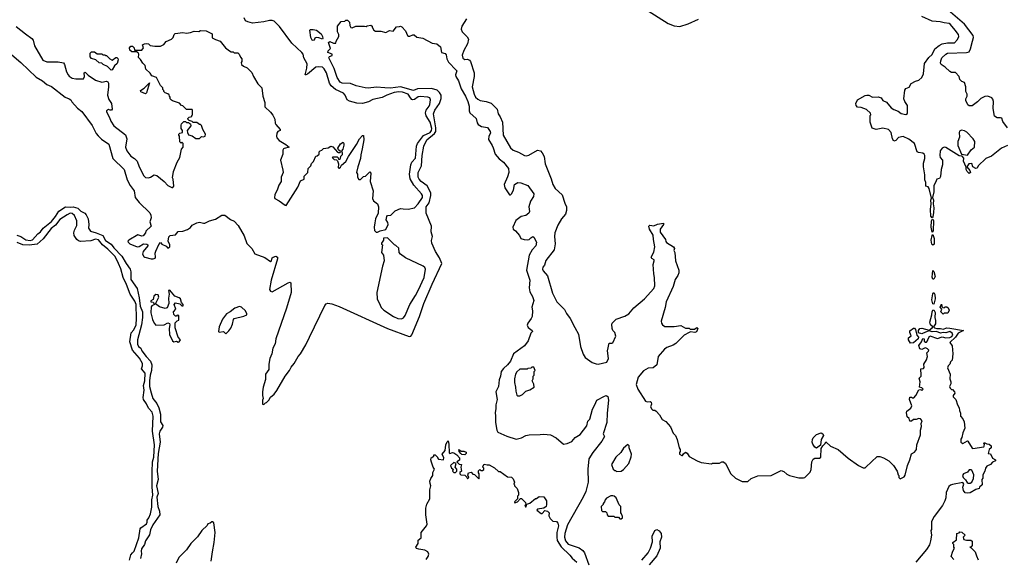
# Model space of a CAD drawing. Extents: x 2087054 to 2277909, y 548907 to 753496.
# Tile 270 of 444: x 2178532 to 2189112, y 650197 to 655986. Entities that reach past the tile are written whole.
import ezdxf

# ---------------------------------------------------------------- set-up
doc = ezdxf.new("R2010")
doc.units = 0

msp = doc.modelspace()

# ---------------------------------------------------------------- linework, layer by layer
at = {"layer": '0CON20XD'}
for points in [[(2185285, 656080), (2185498, 655945), (2185565, 655921), (2185625, 655914), (2185715, 655940), (2185825, 655992)], [(2189147, 654825), (2189095, 654893), (2189085, 654926), (2189072, 654932), (2189035, 654930), (2189005, 654950), (2188992, 655032), (2188996, 655106), (2188990, 655130), (2188977, 655147), (2188935, 655163), (2188901, 655159), (2188860, 655140), (2188825, 655102), (2188765, 655059), (2188735, 655061), (2188720, 655070), (2188697, 655117), (2188698, 655135), (2188713, 655165), (2188713, 655185), (2188700, 655215), (2188700, 655265), (2188685, 655310), (2188655, 655322), (2188635, 655342), (2188626, 655376), (2188589, 655419), (2188545, 655420), (2188525, 655428), (2188475, 655477), (2188432, 655505), (2188427, 655517), (2188430, 655545), (2188442, 655575), (2188483, 655615), (2188502, 655625), (2188705, 655632), (2188735, 655641), (2188748, 655672), (2188769, 655755), (2188779, 655795), (2188777, 655815), (2188685, 655937), (2188485, 656109)], [(2178447, 655607), (2178545, 655525), (2178709, 655369), (2178777, 655327), (2178825, 655288), (2178875, 655267), (2179022, 655152), (2179064, 655136), (2179081, 655125), (2179093, 655103), (2179152, 655035), (2179198, 654998), (2179310, 654850), (2179354, 654764), (2179376, 654736), (2179411, 654701), (2179488, 654648), (2179534, 654495), (2179655, 654376), (2179686, 654265), (2179718, 654205), (2179762, 654145), (2179774, 654075), (2179815, 654022), (2179931, 653911), (2179942, 653885), (2179943, 653855), (2179930, 653815), (2179944, 653765), (2179887, 653713), (2179882, 653695), (2179858, 653662), (2179845, 653658), (2179802, 653675), (2179703, 653617), (2179694, 653605), (2179696, 653595), (2179715, 653576), (2179795, 653544), (2179815, 653548), (2179863, 653577), (2179898, 653575), (2179908, 653565), (2179908, 653555), (2179858, 653495), (2179851, 653465), (2179865, 653440), (2179875, 653434), (2179945, 653414), (2179966, 653414), (2179986, 653424), (2179992, 653435), (2179986, 653475), (2179993, 653497), (2180025, 653570), (2180045, 653590), (2180060, 653575), (2180105, 653553), (2180125, 653530), (2180145, 653543), (2180146, 653565), (2180127, 653605), (2180135, 653652), (2180148, 653665), (2180205, 653673), (2180235, 653708), (2180285, 653714), (2180335, 653732), (2180366, 653754), (2180385, 653777), (2180435, 653803), (2180465, 653810), (2180505, 653798), (2180522, 653798), (2180570, 653825), (2180635, 653841), (2180705, 653886), (2180737, 653885), (2180798, 653838), (2180835, 653819), (2180878, 653775), (2180942, 653662), (2180971, 653581), (2181026, 653525), (2181060, 653470), (2181165, 653430), (2181225, 653387), (2181237, 653395), (2181246, 653425), (2181256, 653435), (2181285, 653444), (2181301, 653435), (2181303, 653415), (2181235, 653186), (2181217, 653085), (2181225, 653068), (2181245, 653062), (2181415, 653158), (2181435, 653164), (2181445, 653157), (2181450, 653055), (2181400, 652885), (2181285, 652555), (2181278, 652502), (2181253, 652455), (2181240, 652395), (2181220, 652345), (2181207, 652285), (2181207, 652225), (2181172, 652175), (2181172, 652118), (2181147, 652035), (2181140, 651985), (2181140, 651945), (2181148, 651915), (2181140, 651895), (2181142, 651852), (2181155, 651850), (2181173, 651867), (2181185, 651870), (2181210, 651895), (2181225, 651930), (2181265, 651962), (2181295, 652002), (2181383, 652155), (2181432, 652215), (2181449, 652251), (2181481, 652289), (2181524, 652365), (2181548, 652395), (2181605, 652491), (2181646, 652575), (2181810, 652915), (2181825, 652932), (2181841, 652939), (2181885, 652932), (2181965, 652902), (2182485, 652666), (2182715, 652581), (2182735, 652585), (2182745, 652597), (2182826, 652794), (2182875, 652935), (2182963, 653145), (2183066, 653365), (2183042, 653425), (2182999, 653495), (2182962, 653585), (2182958, 653612), (2182967, 653655), (2182953, 653705), (2182958, 653768), (2182898, 653905), (2182899, 653975), (2182931, 654019), (2182951, 654095), (2182950, 654125), (2182909, 654199), (2182845, 654247), (2182825, 654272), (2182815, 654295), (2182815, 654345), (2182848, 654415), (2182856, 654526), (2182873, 654625), (2182908, 654695), (2182989, 654761), (2183003, 654785), (2183003, 654825), (2182979, 654975), (2182993, 655015), (2183044, 655086), (2183061, 655139), (2183059, 655175), (2183044, 655204), (2183017, 655227), (2182955, 655245), (2182805, 655242), (2182765, 655226), (2182625, 655265), (2182515, 655249), (2182455, 655255), (2182365, 655262), (2182275, 655250), (2182245, 655252), (2182148, 655275), (2182085, 655300), (2181995, 655304), (2181976, 655315), (2181944, 655364), (2181912, 655462), (2181854, 655575), (2181861, 655589), (2181888, 655602), (2181890, 655615), (2181842, 655635), (2181845, 655650), (2181870, 655675), (2181849, 655741), (2181865, 655750), (2181905, 655734), (2181930, 655735), (2181932, 655755), (2181960, 655805), (2181960, 655825), (2181947, 655857), (2181945, 655918), (2181985, 655968), (2182025, 655970), (2182035, 655980), (2182055, 655980), (2182075, 655960), (2182080, 655925), (2182091, 655901), (2182105, 655900), (2182145, 655916), (2182235, 655918), (2182255, 655912), (2182265, 655920), (2182305, 655928), (2182320, 655915), (2182320, 655905), (2182338, 655875), (2182355, 655862), (2182413, 655863), (2182465, 655850), (2182505, 655870), (2182545, 655862), (2182582, 655908), (2182612, 655912), (2182625, 655917), (2182639, 655909), (2182678, 655865), (2182700, 655815), (2182708, 655808), (2182725, 655808), (2182755, 655822), (2182772, 655822), (2182798, 655798), (2182865, 655788), (2182965, 655732), (2183015, 655728), (2183052, 655695), (2183064, 655634), (2183105, 655622), (2183115, 655608), (2183122, 655565), (2183138, 655528), (2183223, 655445), (2183228, 655435), (2183216, 655395), (2183218, 655375), (2183247, 655327), (2183274, 655244), (2183323, 655163), (2183347, 655105), (2183362, 655055), (2183362, 655005), (2183368, 654985), (2183435, 654923), (2183446, 654876), (2183458, 654858), (2183495, 654837), (2183557, 654827), (2183587, 654785), (2183591, 654765), (2183571, 654735), (2183569, 654699), (2183609, 654635), (2183619, 654609), (2183641, 654541), (2183685, 654490), (2183729, 654455), (2183785, 654385), (2183786, 654344), (2183774, 654296), (2183736, 654215), (2183745, 654177), (2183795, 654104), (2183805, 654102), (2183817, 654113), (2183839, 654155), (2183848, 654215), (2183885, 654236), (2183915, 654232), (2183991, 654205), (2184056, 654116), (2184054, 654085), (2184021, 654035), (2184004, 653975), (2184009, 653925), (2184001, 653905), (2183969, 653881), (2183919, 653871), (2183862, 653828), (2183829, 653755), (2183835, 653734), (2183861, 653715), (2183904, 653665), (2183917, 653635), (2183953, 653623), (2183990, 653620), (2184006, 653624), (2184025, 653643), (2184045, 653654), (2184055, 653650), (2184084, 653594), (2184077, 653555), (2184039, 653511), (2184006, 653454), (2183978, 653295), (2184015, 653185), (2184006, 653105), (2184012, 653062), (2184042, 653012), (2184057, 652967), (2184036, 652895), (2184042, 652855), (2184037, 652795), (2184029, 652775), (2183990, 652725), (2183984, 652704), (2183995, 652678), (2184039, 652645), (2184042, 652635), (2184025, 652618), (2183996, 652535), (2183955, 652480), (2183838, 652395), (2183804, 652316), (2183773, 652277), (2183732, 652238), (2183706, 652205), (2183697, 652155), (2183682, 652115), (2183676, 652044), (2183648, 651985), (2183661, 651905), (2183647, 651845), (2183649, 651805), (2183640, 651765), (2183646, 651725), (2183644, 651655), (2183658, 651575), (2183671, 651551), (2183765, 651508), (2183865, 651479), (2183925, 651491), (2183972, 651515), (2184005, 651523), (2184125, 651526), (2184165, 651532), (2184234, 651524), (2184295, 651490), (2184375, 651423), (2184415, 651429), (2184465, 651451), (2184502, 651495), (2184553, 651527), (2184625, 651622), (2184635, 651672), (2184659, 651691), (2184685, 651801), (2184712, 651845), (2184733, 651895), (2184815, 651941), (2184835, 651947), (2184850, 651935), (2184857, 651895), (2184843, 651757), (2184841, 651655), (2184803, 651535), (2184817, 651505), (2184788, 651455), (2184689, 651335), (2184648, 651265), (2184635, 651155), (2184639, 651015), (2184615, 650915), (2184585, 650855), (2184418, 650555), (2184389, 650465), (2184385, 650425), (2184395, 650385), (2184425, 650347), (2184545, 650308), (2184581, 650281), (2184602, 650255), (2184646, 650125)], [(2182653, 653953), (2182705, 653948), (2182775, 653962), (2182815, 654006), (2182859, 654075), (2182861, 654095), (2182850, 654115), (2182768, 654208), (2182729, 654275), (2182721, 654325), (2182733, 654425), (2182745, 654455), (2182783, 654497), (2182797, 654625), (2182808, 654655), (2182870, 654740), (2182941, 654775), (2182955, 654795), (2182960, 654815), (2182943, 654885), (2182901, 654951), (2182892, 654985), (2182898, 655012), (2182930, 655055), (2182938, 655075), (2182946, 655125), (2182939, 655145), (2182918, 655155), (2182835, 655160), (2182815, 655156), (2182775, 655129), (2182755, 655123), (2182745, 655127), (2182732, 655145), (2182705, 655186), (2182645, 655207), (2182605, 655212), (2182554, 655205), (2182475, 655175), (2182425, 655149), (2182325, 655128), (2182278, 655102), (2182215, 655084), (2182155, 655089), (2182075, 655109), (2182050, 655125), (2182030, 655175), (2182012, 655195), (2181924, 655234), (2181877, 655275), (2181862, 655302), (2181830, 655415), (2181805, 655458), (2181785, 655475), (2181745, 655481), (2181715, 655474), (2181625, 655402), (2181605, 655392), (2181598, 655395), (2181618, 655465), (2181620, 655510), (2181586, 655576), (2181578, 655615), (2181565, 655635), (2181455, 655735), (2181325, 655911), (2181265, 655971), (2181245, 655979), (2181215, 655978), (2181155, 655963), (2181035, 655947), (2180982, 655962), (2180959, 655975), (2180942, 656005)], [(2183332, 655995), (2183283, 655915), (2183277, 655885), (2183287, 655857), (2183340, 655800), (2183353, 655775), (2183342, 655728), (2183303, 655655), (2183286, 655605), (2183295, 655571), (2183315, 655559), (2183345, 655560), (2183365, 655552), (2183376, 655535), (2183414, 655415), (2183414, 655374), (2183394, 655265), (2183415, 655185), (2183431, 655155), (2183455, 655130), (2183478, 655118), (2183545, 655107), (2183597, 655087), (2183663, 655025), (2183672, 654975), (2183695, 654942), (2183721, 654885), (2183727, 654745), (2183805, 654610), (2183835, 654583), (2183893, 654563), (2183955, 654528), (2183975, 654524), (2184001, 654529), (2184095, 654582), (2184127, 654575), (2184146, 654556), (2184166, 654516), (2184179, 654435), (2184244, 654274), (2184262, 654215), (2184285, 654173), (2184360, 654105), (2184388, 654015), (2184408, 653975), (2184406, 653934), (2184396, 653894), (2184355, 653844), (2184314, 653776), (2184283, 653695), (2184278, 653655), (2184284, 653576), (2184275, 653511), (2184185, 653399), (2184171, 653349), (2184153, 653325), (2184151, 653305), (2184156, 653285), (2184202, 653232), (2184256, 653045), (2184305, 652952), (2184385, 652872), (2184408, 652828), (2184446, 652775), (2184498, 652678), (2184536, 652606), (2184558, 652475), (2184585, 652390), (2184608, 652355), (2184682, 652302), (2184725, 652287), (2184746, 652284), (2184840, 652305), (2184857, 652345), (2184848, 652425), (2184865, 652510), (2184895, 652508), (2184905, 652512), (2184938, 652585), (2184928, 652625), (2184906, 652646), (2184899, 652665), (2184893, 652715), (2184898, 652725), (2184942, 652768), (2185035, 652798), (2185077, 652825), (2185130, 652890), (2185245, 652986), (2185346, 653095), (2185356, 653126), (2185354, 653215), (2185344, 653255), (2185337, 653355), (2185350, 653395), (2185348, 653405), (2185325, 653418), (2185318, 653435), (2185347, 653487), (2185357, 653545), (2185342, 653622), (2185339, 653669), (2185300, 653735), (2185293, 653767), (2185303, 653777), (2185345, 653770), (2185385, 653788), (2185448, 653798), (2185450, 653785), (2185412, 653735), (2185413, 653703), (2185470, 653625), (2185473, 653603), (2185482, 653592), (2185556, 653546), (2185567, 653527), (2185562, 653505), (2185572, 653482), (2185577, 653395), (2185614, 653294), (2185613, 653265), (2185604, 653236), (2185575, 653192), (2185553, 653117), (2185479, 652955), (2185469, 652891), (2185423, 652745), (2185427, 652725), (2185438, 652705), (2185465, 652687), (2185565, 652688), (2185635, 652700), (2185685, 652672), (2185725, 652670), (2185735, 652660), (2185755, 652658), (2185782, 652658), (2185807, 652677), (2185818, 652665), (2185805, 652632), (2185785, 652622), (2185738, 652632), (2185725, 652622), (2185672, 652595), (2185582, 652505), (2185555, 652487), (2185485, 652461), (2185460, 652445), (2185393, 652365), (2185378, 652275), (2185340, 652245), (2185285, 652240), (2185235, 652213), (2185178, 652145), (2185155, 652065), (2185173, 652013), (2185255, 651886), (2185275, 651878), (2185305, 651881), (2185316, 651876), (2185319, 651855), (2185310, 651825), (2185325, 651800), (2185335, 651790), (2185355, 651790), (2185369, 651779), (2185405, 651740), (2185435, 651690), (2185476, 651666), (2185525, 651610), (2185555, 651540), (2185578, 651515), (2185598, 651475), (2185618, 651385), (2185628, 651365), (2185630, 651345), (2185620, 651335), (2185622, 651315), (2185645, 651300), (2185655, 651300), (2185665, 651320), (2185687, 651337), (2185705, 651328), (2185725, 651292), (2185813, 651243), (2185855, 651228), (2185965, 651212), (2185975, 651220), (2186052, 651218), (2186078, 651232), (2186095, 651232), (2186116, 651216), (2186174, 651104), (2186225, 651058), (2186295, 651022), (2186357, 651023), (2186390, 651055), (2186465, 651082), (2186605, 651087), (2186715, 651139), (2186741, 651131), (2186775, 651102), (2186805, 651088), (2186905, 651060), (2186955, 651060), (2186970, 651065), (2187027, 651123), (2187038, 651152), (2187044, 651235), (2187058, 651262), (2187075, 651272), (2187127, 651273), (2187140, 651285), (2187143, 651377), (2187160, 651405), (2187188, 651432), (2187195, 651450), (2187245, 651402), (2187325, 651368), (2187433, 651273), (2187545, 651193), (2187595, 651170), (2187615, 651170), (2187622, 651178)], [(2189145, 654635), (2189080, 654605), (2188975, 654519), (2188913, 654495), (2188831, 654415), (2188820, 654390), (2188805, 654386), (2188772, 654405), (2188762, 654442), (2188730, 654435), (2188710, 654405), (2188743, 654365), (2188747, 654343), (2188735, 654332), (2188714, 654354), (2188702, 654375), (2188702, 654402), (2188673, 654465), (2188677, 654497), (2188658, 654518), (2188625, 654522), (2188485, 654614), (2188464, 654616), (2188444, 654606), (2188423, 654575), (2188419, 654525), (2188423, 654505), (2188446, 654475), (2188449, 654425), (2188434, 654376), (2188425, 654300), (2188415, 654280), (2188385, 654272), (2188374, 654235), (2188356, 654205), (2188356, 654135), (2188341, 654075), (2188351, 654045), (2188347, 654005), (2188353, 653963), (2188351, 653915), (2188344, 653866), (2188335, 653857), (2188323, 653875), (2188320, 653945), (2188326, 654006), (2188322, 654045), (2188328, 654068), (2188305, 654172), (2188295, 654190), (2188270, 654195), (2188268, 654235), (2188258, 654265), (2188257, 654317), (2188243, 654405), (2188243, 654445), (2188256, 654495), (2188257, 654525), (2188250, 654540), (2188235, 654550), (2188188, 654558), (2188177, 654567), (2188146, 654656), (2188085, 654701), (2188025, 654730), (2187975, 654718), (2187945, 654688), (2187925, 654682), (2187910, 654705), (2187896, 654775), (2187866, 654806), (2187805, 654819), (2187736, 654806), (2187690, 654820), (2187672, 654885), (2187672, 654955), (2187678, 654965), (2187673, 654983), (2187631, 655021), (2187575, 655041), (2187535, 655047), (2187519, 655065), (2187516, 655085), (2187535, 655123), (2187615, 655170), (2187635, 655176), (2187655, 655173), (2187695, 655153), (2187755, 655156), (2187788, 655145), (2187805, 655118), (2187845, 655098), (2187895, 655040), (2187925, 655020), (2187971, 655001), (2188005, 654978), (2188055, 654968), (2188072, 654978), (2188070, 655065), (2188042, 655105), (2188031, 655135), (2188042, 655228), (2188052, 655245), (2188088, 655262), (2188111, 655299), (2188156, 655324), (2188195, 655336), (2188225, 655364), (2188243, 655405), (2188255, 655515), (2188300, 655580), (2188335, 655612), (2188366, 655674), (2188410, 655710), (2188445, 655726), (2188503, 655737), (2188575, 655739), (2188607, 655773), (2188623, 655805), (2188618, 655825), (2188584, 655874), (2188534, 655934), (2188518, 655945), (2188465, 655951), (2188424, 655964), (2188335, 655971), (2188225, 656021)], [(2178495, 655914), (2178593, 655833), (2178662, 655785), (2178676, 655765), (2178691, 655705), (2178782, 655552), (2178825, 655532), (2178944, 655534), (2179001, 655521), (2179012, 655505), (2179035, 655427), (2179051, 655395), (2179065, 655378), (2179095, 655358), (2179135, 655349), (2179218, 655352), (2179228, 655375), (2179224, 655415), (2179235, 655422), (2179269, 655389), (2179345, 655336), (2179416, 655316), (2179465, 655324), (2179479, 655319), (2179486, 655305), (2179487, 655265), (2179476, 655175), (2179489, 655129), (2179519, 655085), (2179527, 655025), (2179517, 655013), (2179503, 655013), (2179485, 655022), (2179464, 655006), (2179463, 654995), (2179498, 654935), (2179512, 654895), (2179544, 654844), (2179669, 654749), (2179684, 654705), (2179669, 654615), (2179683, 654575), (2179725, 654519), (2179765, 654493), (2179794, 654465), (2179815, 654405), (2179865, 654308), (2179885, 654291), (2179915, 654286), (2179937, 654293), (2179975, 654318), (2180005, 654310), (2180085, 654247), (2180122, 654205), (2180165, 654182), (2180177, 654183), (2180188, 654195), (2180182, 654272), (2180172, 654285), (2180184, 654356), (2180222, 654455), (2180252, 654505), (2180270, 654595), (2180288, 654615), (2180290, 654655), (2180275, 654670), (2180265, 654660), (2180252, 654672), (2180250, 654735), (2180240, 654745), (2180240, 654755), (2180252, 654768), (2180280, 654775), (2180280, 654795), (2180268, 654818), (2180268, 654852), (2180272, 654868), (2180295, 654890), (2180315, 654890), (2180325, 654880), (2180345, 654880), (2180355, 654870), (2180368, 654868), (2180370, 654845), (2180330, 654795), (2180333, 654773), (2180345, 654750), (2180385, 654738), (2180425, 654708), (2180465, 654710), (2180485, 654730), (2180505, 654728), (2180526, 654735), (2180527, 654757), (2180498, 654805), (2180487, 654847), (2180475, 654860), (2180465, 654860), (2180435, 654880), (2180395, 654880), (2180385, 654890), (2180352, 654902), (2180340, 654915), (2180340, 654925), (2180352, 654938), (2180380, 654945), (2180380, 654955), (2180390, 654965), (2180390, 655015), (2180385, 655020), (2180325, 655020), (2180285, 655060), (2180272, 655062), (2180248, 655088), (2180173, 655113), (2180162, 655122), (2180150, 655135), (2180150, 655155), (2180140, 655165), (2180138, 655178), (2180125, 655190), (2180095, 655200), (2180080, 655215), (2180080, 655225), (2180070, 655235), (2180070, 655255), (2180045, 655280), (2180003, 655363), (2179951, 655381), (2179935, 655410), (2179888, 655455), (2179880, 655495), (2179855, 655518), (2179829, 655559), (2179808, 655578), (2179812, 655615), (2179805, 655630), (2179785, 655640), (2179735, 655640), (2179715, 655660), (2179710, 655685), (2179725, 655700), (2179745, 655700), (2179760, 655685), (2179765, 655660), (2179845, 655660), (2179862, 655685), (2179852, 655715), (2179872, 655728), (2179895, 655731), (2179916, 655726), (2179935, 655710), (2179985, 655702), (2180045, 655702), (2180079, 655721), (2180105, 655750), (2180162, 655775), (2180182, 655795), (2180193, 655827), (2180203, 655837), (2180285, 655850), (2180325, 655842), (2180368, 655848), (2180405, 655862), (2180455, 655858), (2180475, 655868), (2180537, 655867), (2180600, 655835), (2180601, 655791), (2180635, 655772), (2180686, 655756), (2180744, 655684), (2180785, 655650), (2180805, 655640), (2180825, 655640), (2180835, 655630), (2180875, 655630), (2180890, 655615), (2180903, 655583), (2180920, 655565), (2180920, 655535), (2180913, 655525), (2180916, 655505), (2180935, 655486), (2180975, 655467), (2181025, 655418), (2181043, 655375), (2181092, 655295), (2181132, 655255), (2181143, 655165), (2181166, 655095), (2181165, 655050), (2181225, 654993), (2181250, 654960), (2181273, 654915), (2181277, 654875), (2181285, 654858), (2181330, 654805), (2181330, 654795), (2181305, 654784), (2181294, 654766), (2181290, 654735), (2181296, 654715), (2181319, 654689), (2181392, 654645), (2181428, 654615), (2181375, 654603), (2181365, 654598), (2181360, 654585), (2181359, 654541), (2181334, 654475), (2181359, 654369), (2181364, 654345), (2181340, 654295), (2181342, 654245), (2181315, 654209), (2181302, 654165), (2181273, 654105), (2181268, 654075), (2181275, 654065), (2181320, 654040), (2181385, 653991), (2181395, 653990), (2181520, 654185), (2181550, 654255), (2181588, 654272), (2181590, 654305), (2181627, 654343), (2181630, 654385), (2181660, 654415), (2181668, 654442), (2181688, 654462), (2181712, 654518), (2181728, 654522), (2181748, 654542), (2181750, 654565), (2181762, 654578), (2181778, 654582), (2181795, 654600), (2181845, 654610), (2181875, 654628), (2181895, 654620), (2181945, 654562), (2181955, 654558), (2181975, 654560), (2181978, 654568), (2181957, 654587), (2181950, 654605), (2181980, 654650), (2182008, 654668), (2182016, 654656), (2182016, 654636), (2182004, 654596), (2181990, 654575), (2181998, 654555), (2181997, 654535), (2181980, 654515), (2181970, 654485), (2181962, 654482), (2181958, 654498), (2181947, 654507), (2181895, 654510), (2181890, 654505), (2181912, 654482), (2181935, 654480), (2181948, 654468), (2181958, 654435), (2181952, 654392), (2181965, 654390), (2181979, 654401), (2181988, 654422), (2182035, 654460), (2182064, 654516), (2182152, 654645), (2182183, 654705), (2182215, 654742), (2182225, 654740), (2182230, 654695), (2182213, 654597), (2182197, 654535), (2182193, 654495), (2182164, 654406), (2182152, 654345), (2182160, 654325), (2182160, 654295), (2182175, 654270), (2182195, 654270), (2182225, 654300), (2182247, 654303), (2182295, 654350), (2182306, 654336), (2182296, 654245), (2182329, 654145), (2182324, 654064), (2182335, 654038), (2182378, 654005), (2182387, 653975), (2182382, 653905), (2182356, 653845), (2182346, 653804), (2182340, 653755), (2182345, 653720), (2182363, 653703), (2182375, 653702), (2182404, 653716), (2182465, 653730), (2182490, 653785), (2182488, 653805), (2182470, 653835), (2182475, 653870), (2182485, 653880), (2182520, 653885), (2182568, 653932), (2182625, 653958), (2182653, 653953)], [(2181685, 655764), (2181675, 655767), (2181660, 655795), (2181650, 655875), (2181655, 655879), (2181685, 655880), (2181722, 655872), (2181772, 655835), (2181787, 655805), (2181790, 655785), (2181785, 655777), (2181745, 655791), (2181716, 655794), (2181704, 655786), (2181695, 655767), (2181685, 655764)], [(2179515, 655442), (2179475, 655482), (2179430, 655505), (2179415, 655520), (2179385, 655522), (2179350, 655555), (2179305, 655568), (2179288, 655588), (2179290, 655625), (2179305, 655640), (2179335, 655640), (2179365, 655620), (2179415, 655620), (2179425, 655610), (2179445, 655610), (2179455, 655600), (2179465, 655600), (2179500, 655565), (2179525, 655552), (2179565, 655580), (2179575, 655580), (2179585, 655570), (2179588, 655555), (2179578, 655515), (2179551, 655489), (2179525, 655448), (2179515, 655442)], [(2179885, 655190), (2179835, 655210), (2179830, 655225), (2179869, 655251), (2179928, 655308), (2179895, 655200), (2179885, 655190)], [(2188715, 654530), (2188754, 654586), (2188790, 654615), (2188796, 654675), (2188777, 654705), (2188708, 654778), (2188685, 654793), (2188651, 654799), (2188631, 654789), (2188627, 654773), (2188630, 654725), (2188614, 654675), (2188613, 654633), (2188652, 654542), (2188715, 654530)], [(2178500, 653670), (2178545, 653657), (2178599, 653619), (2178645, 653613), (2178669, 653621), (2178728, 653685), (2178755, 653705), (2178784, 653746), (2178873, 653817), (2178918, 653872), (2178952, 653928), (2179025, 653975), (2179075, 653970), (2179105, 653973), (2179155, 653959), (2179188, 653928), (2179230, 653905), (2179245, 653889), (2179266, 653846), (2179275, 653785), (2179270, 653745), (2179294, 653714), (2179355, 653695), (2179424, 653665), (2179454, 653614), (2179515, 653575), (2179543, 653533), (2179629, 653445), (2179674, 653364), (2179717, 653305), (2179725, 653275), (2179725, 653195), (2179793, 653095), (2179817, 652995), (2179827, 652907), (2179850, 652845), (2179851, 652785), (2179841, 652705), (2179798, 652545), (2179797, 652497), (2179810, 652475), (2179834, 652455), (2179845, 652425), (2179891, 652365)], [(2179712, 650178), (2179727, 650233), (2179745, 650255), (2179762, 650275), (2179812, 650418), (2179827, 650515), (2179834, 650526), (2179894, 650566), (2179901, 650585), (2179900, 650605), (2179918, 650632), (2179936, 650675), (2179950, 650745), (2179952, 650825), (2179962, 650875), (2179955, 650965), (2179955, 651125), (2179960, 651235), (2179974, 651285), (2179981, 651415), (2179959, 651565), (2179966, 651725), (2179956, 651766), (2179915, 651810), (2179893, 651857), (2179861, 651905), (2179858, 651925), (2179868, 652005), (2179863, 652055), (2179877, 652105), (2179879, 652185), (2179839, 652235), (2179853, 652267), (2179850, 652290), (2179819, 652349), (2179745, 652435), (2179715, 652522), (2179730, 652620), (2179759, 652651), (2179782, 652705), (2179788, 652775), (2179783, 652925), (2179769, 652959), (2179718, 653035), (2179680, 653140), (2179644, 653215), (2179619, 653309), (2179595, 653365), (2179559, 653439), (2179479, 653519), (2179420, 653565), (2179379, 653619), (2179345, 653627), (2179295, 653610), (2179185, 653601), (2179165, 653608), (2179145, 653625), (2179117, 653665), (2179113, 653695), (2179119, 653725), (2179145, 653775), (2179145, 653825), (2179122, 653882), (2179095, 653904), (2179075, 653905), (2179040, 653890), (2178962, 653838), (2178915, 653777), (2178869, 653741), (2178785, 653631), (2178721, 653575), (2178635, 653562), (2178565, 653567), (2178505, 653590)], [(2188335, 653703), (2188326, 653755), (2188329, 653825), (2188335, 653840), (2188345, 653842), (2188351, 653825), (2188346, 653715), (2188335, 653703)], [(2182635, 652772), (2182655, 652783), (2182672, 652805), (2182725, 652925), (2182785, 653020), (2182817, 653083), (2182877, 653215), (2182891, 653305), (2182884, 653324), (2182868, 653338), (2182679, 653425), (2182623, 653465), (2182610, 653485), (2182605, 653530), (2182575, 653560), (2182560, 653565), (2182485, 653640), (2182442, 653638), (2182440, 653615), (2182420, 653585), (2182420, 653575), (2182430, 653565), (2182420, 653485), (2182440, 653455), (2182447, 653395), (2182429, 653335), (2182371, 653055), (2182374, 652984), (2182404, 652916), (2182415, 652894), (2182444, 652864), (2182550, 652795), (2182595, 652775), (2182635, 652772)], [(2188345, 653561), (2188332, 653575), (2188326, 653615), (2188337, 653665), (2188345, 653677), (2188358, 653635), (2188357, 653575), (2188345, 653561)], [(2188355, 653196), (2188345, 653196), (2188335, 653220), (2188345, 653290), (2188355, 653280), (2188367, 653225), (2188355, 653196)], [(2180235, 652520), (2180245, 652522), (2180260, 652545), (2180233, 652573), (2180203, 652675), (2180204, 652726), (2180225, 652750), (2180240, 652755), (2180240, 652805), (2180225, 652810), (2180215, 652800), (2180205, 652800), (2180188, 652818), (2180186, 652845), (2180208, 652875), (2180193, 652925), (2180205, 652942), (2180252, 652932), (2180275, 652910), (2180288, 652912), (2180290, 652925), (2180270, 652945), (2180258, 652985), (2180245, 652998), (2180200, 653015), (2180145, 653080), (2180132, 653075), (2180139, 653035), (2180132, 652992), (2180133, 652935), (2180115, 652888), (2180095, 652883), (2180035, 652900), (2179992, 652932), (2180028, 653005), (2180019, 653029), (2179995, 653034), (2179973, 653015), (2179965, 652980), (2179940, 652965), (2179940, 652955), (2179965, 652950), (2179980, 652925), (2179950, 652910), (2179945, 652900), (2179940, 652835), (2179957, 652765), (2179976, 652725), (2179995, 652702), (2180085, 652706), (2180125, 652727), (2180141, 652721), (2180146, 652705), (2180138, 652665), (2180142, 652602), (2180174, 652534), (2180187, 652523), (2180215, 652532), (2180235, 652520)], [(2188355, 652930), (2188345, 652932), (2188333, 652975), (2188345, 653040), (2188355, 653052), (2188364, 653034), (2188370, 652985), (2188355, 652930)], [(2180745, 652611), (2180778, 652642), (2180799, 652671), (2180818, 652715), (2180828, 652762), (2180835, 652775), (2180941, 652799), (2180971, 652815), (2180973, 652825), (2180959, 652855), (2180915, 652896), (2180895, 652902), (2180845, 652886), (2180795, 652846), (2180755, 652826), (2180712, 652768), (2180674, 652685), (2180668, 652635), (2180675, 652626), (2180722, 652635), (2180745, 652611)], [(2188455, 652820), (2188430, 652845), (2188440, 652875), (2188422, 652895), (2188435, 652930), (2188440, 652905), (2188452, 652892), (2188465, 652890), (2188475, 652900), (2188495, 652900), (2188508, 652888), (2188518, 652865), (2188505, 652830), (2188465, 652830), (2188455, 652820)], [(2187622, 651178), (2187745, 651290), (2187775, 651290), (2187815, 651278), (2187870, 651245), (2187922, 651195), (2187962, 651135), (2187970, 651095), (2187980, 651085), (2187980, 651065), (2187992, 651052), (2188035, 651072), (2188045, 651090), (2188070, 651195), (2188097, 651255), (2188115, 651320), (2188145, 651338), (2188168, 651365), (2188172, 651415), (2188212, 651525), (2188212, 651575), (2188222, 651615), (2188218, 651645), (2188230, 651675), (2188210, 651695), (2188195, 651698), (2188165, 651688), (2188135, 651690), (2188115, 651670), (2188095, 651670), (2188088, 651698), (2188068, 651718), (2188062, 651765), (2188065, 651780), (2188108, 651812), (2188117, 651835), (2188092, 651905), (2188095, 651930), (2188115, 651930), (2188125, 651920), (2188138, 651922), (2188160, 651945), (2188192, 652008), (2188215, 652010), (2188225, 652002), (2188240, 652015), (2188225, 652030), (2188200, 652035), (2188208, 652095), (2188198, 652132), (2188217, 652153), (2188220, 652165), (2188213, 652235), (2188242, 652238), (2188252, 652248), (2188247, 652285), (2188275, 652330), (2188286, 652366), (2188280, 652405), (2188298, 652422), (2188300, 652435), (2188288, 652448), (2188265, 652458), (2188253, 652457), (2188225, 652440), (2188205, 652450), (2188192, 652485), (2188222, 652525), (2188235, 652560), (2188250, 652555), (2188252, 652532), (2188265, 652520), (2188275, 652520), (2188287, 652533), (2188292, 652555), (2188313, 652587), (2188395, 652558), (2188445, 652578), (2188485, 652567), (2188525, 652570), (2188548, 652582), (2188558, 652595), (2188553, 652615), (2188525, 652634), (2188485, 652619), (2188455, 652623), (2188425, 652616), (2188383, 652633), (2188335, 652632), (2188305, 652640), (2188265, 652629), (2188225, 652609), (2188191, 652621), (2188189, 652645), (2188205, 652666), (2188225, 652669), (2188305, 652648), (2188337, 652675), (2188342, 652685), (2188317, 652707), (2188311, 652735), (2188334, 652815), (2188336, 652845), (2188345, 652864), (2188356, 652866), (2188369, 652839), (2188366, 652785), (2188374, 652754), (2188373, 652717), (2188350, 652685), (2188363, 652675), (2188385, 652666), (2188425, 652666), (2188455, 652659), (2188493, 652673), (2188525, 652672), (2188672, 652645), (2188615, 652617), (2188586, 652574), (2188528, 652515), (2188552, 652482), (2188559, 652395), (2188550, 652325), (2188532, 652308), (2188527, 652283), (2188510, 652265), (2188502, 652245), (2188529, 652175), (2188528, 652125), (2188538, 652095), (2188537, 652073), (2188523, 652043), (2188530, 652025), (2188545, 652010), (2188555, 652010), (2188578, 651985), (2188579, 651971), (2188562, 651945), (2188563, 651933), (2188592, 651902), (2188608, 651845), (2188628, 651815), (2188630, 651785), (2188642, 651755), (2188642, 651725), (2188666, 651696), (2188680, 651665), (2188687, 651595), (2188666, 651545), (2188656, 651495), (2188644, 651476), (2188646, 651446), (2188665, 651430), (2188715, 651458), (2188720, 651455), (2188765, 651380), (2188775, 651378), (2188890, 651395), (2188897, 651403), (2188900, 651425), (2188890, 651435), (2188895, 651440), (2188925, 651428), (2188950, 651425), (2188970, 651405), (2188970, 651385), (2188950, 651365), (2188940, 651325), (2188965, 651320), (2188984, 651274), (2189018, 651255), (2189016, 651244), (2188985, 651230), (2188963, 651205), (2188925, 651187), (2188910, 651165), (2188903, 651135), (2188880, 651095), (2188882, 651058), (2188870, 651045), (2188872, 650988), (2188845, 650960), (2188842, 650948), (2188805, 650937), (2188745, 650901), (2188715, 650896), (2188692, 650902), (2188674, 650925), (2188667, 650963), (2188678, 650995), (2188665, 651010), (2188555, 650990), (2188535, 650983), (2188515, 650967), (2188488, 650905), (2188484, 650845), (2188474, 650816), (2188447, 650765), (2188358, 650645), (2188328, 650592), (2188328, 650505), (2188322, 650495), (2188328, 650445), (2188320, 650385), (2188307, 650343), (2188275, 650290), (2188160, 650155)], [(2188105, 652510), (2188082, 652545), (2188082, 652565), (2188112, 652588), (2188097, 652625), (2188098, 652642), (2188135, 652671), (2188145, 652670), (2188158, 652655), (2188170, 652595), (2188190, 652575), (2188186, 652554), (2188135, 652513), (2188105, 652510)], [(2179891, 652365), (2179938, 652315), (2179951, 652275), (2179949, 652215), (2179933, 652165), (2179926, 652105), (2179928, 652045), (2179943, 651975), (2179963, 651913), (2180005, 651859), (2180025, 651814), (2180046, 651745), (2180043, 651665), (2180068, 651625), (2180066, 651605), (2180037, 651563), (2180029, 651535), (2180042, 651445), (2180019, 651325), (2180010, 651135), (2180019, 651045), (2180001, 650975), (2180018, 650895), (2180005, 650855), (2180015, 650755), (2180035, 650705), (2180036, 650665), (2179964, 650556), (2179937, 650503), (2179925, 650450), (2179885, 650385), (2179871, 650345), (2179842, 650298), (2179837, 650275), (2179841, 650245), (2179828, 650195)], [(2183905, 651942), (2183933, 651957), (2183970, 651995), (2184012, 652008), (2184060, 652035), (2184057, 652067), (2184040, 652105), (2184050, 652125), (2184050, 652155), (2184060, 652165), (2184060, 652205), (2184070, 652215), (2184055, 652250), (2184035, 652250), (2184025, 652240), (2183993, 652237), (2183985, 652230), (2183905, 652228), (2183875, 652200), (2183860, 652175), (2183847, 652125), (2183847, 652085), (2183860, 652035), (2183862, 651992), (2183875, 651950), (2183885, 651942), (2183905, 651942)], [(2187095, 651382), (2187075, 651393), (2187054, 651424), (2187047, 651445), (2187051, 651475), (2187058, 651492), (2187092, 651528), (2187145, 651544), (2187160, 651535), (2187168, 651515), (2187144, 651475), (2187137, 651413), (2187095, 651382)], [(2182899, 650185), (2182921, 650215), (2182927, 650243), (2182919, 650265), (2182885, 650286), (2182820, 650295), (2182795, 650303), (2182788, 650315), (2182812, 650355), (2182815, 650390), (2182847, 650415), (2182846, 650474), (2182903, 650547), (2182909, 650565), (2182894, 650665), (2182894, 650735), (2182905, 650777), (2182938, 650835), (2182937, 650933), (2182950, 650975), (2182941, 651001), (2182940, 651025), (2182951, 651055), (2182972, 651085), (2182971, 651119), (2182990, 651155), (2182973, 651175), (2182955, 651230), (2182950, 651255), (2182954, 651276), (2182980, 651295), (2182982, 651308), (2182995, 651310), (2183020, 651285), (2183020, 651275), (2183032, 651262), (2183086, 651254), (2183090, 651275), (2183072, 651315), (2183103, 651355), (2183112, 651415), (2183125, 651450), (2183135, 651460), (2183142, 651425), (2183145, 651330), (2183152, 651322), (2183183, 651333), (2183195, 651330), (2183229, 651309), (2183258, 651275), (2183258, 651252), (2183230, 651235), (2183255, 651210), (2183280, 651205), (2183272, 651175), (2183278, 651135), (2183262, 651118), (2183260, 651105), (2183273, 651093), (2183315, 651090), (2183338, 651068), (2183345, 651052), (2183358, 651065), (2183348, 651092), (2183354, 651116), (2183382, 651122), (2183402, 651102), (2183418, 651098), (2183465, 651050), (2183470, 651055), (2183470, 651105), (2183460, 651115), (2183462, 651138), (2183475, 651150), (2183485, 651140), (2183505, 651140), (2183518, 651152), (2183520, 651165), (2183510, 651175), (2183510, 651185), (2183522, 651208), (2183555, 651200), (2183575, 651202), (2183635, 651168), (2183675, 651128), (2183695, 651128), (2183772, 651072), (2183815, 651068), (2183835, 651050), (2183848, 651015), (2183840, 650995), (2183850, 650985), (2183850, 650975), (2183878, 650948), (2183892, 650905), (2183890, 650875), (2183880, 650865), (2183880, 650835), (2183850, 650805), (2183852, 650792), (2183880, 650805), (2183912, 650838), (2183925, 650840), (2183968, 650798), (2183970, 650775), (2183960, 650765), (2183965, 650750), (2183975, 650750), (2183982, 650778), (2184015, 650790), (2184075, 650840), (2184085, 650840), (2184115, 650860), (2184165, 650858), (2184194, 650815), (2184194, 650775), (2184187, 650753), (2184165, 650736), (2184094, 650726), (2184090, 650715), (2184135, 650680), (2184145, 650680), (2184175, 650710), (2184202, 650705), (2184220, 650685), (2184219, 650655), (2184233, 650623), (2184260, 650595), (2184301, 650591), (2184315, 650576), (2184320, 650545), (2184305, 650475), (2184302, 650425), (2184308, 650388), (2184349, 650319), (2184442, 650232), (2184469, 650199), (2184517, 650157)], [(2184945, 651130), (2184995, 651132), (2185019, 651151), (2185076, 651214), (2185102, 651288), (2185107, 651317), (2185080, 651385), (2185080, 651405), (2185065, 651420), (2185021, 651379), (2184992, 651335), (2184938, 651285), (2184890, 651205), (2184910, 651155), (2184925, 651140), (2184935, 651140), (2184945, 651130)], [(2183315, 651310), (2183283, 651313), (2183272, 651322), (2183253, 651343), (2183252, 651368), (2183275, 651350), (2183305, 651350), (2183328, 651338), (2183330, 651325), (2183315, 651310)], [(2183215, 651120), (2183230, 651135), (2183230, 651155), (2183210, 651175), (2183220, 651215), (2183195, 651228), (2183160, 651195), (2183170, 651165), (2183190, 651155), (2183182, 651132), (2183195, 651120), (2183215, 651120)], [(2188745, 651004), (2188762, 651015), (2188782, 651055), (2188783, 651095), (2188762, 651145), (2188755, 651149), (2188734, 651146), (2188715, 651122), (2188672, 651105), (2188664, 651085), (2188670, 651065), (2188695, 651040), (2188711, 651011), (2188724, 651004), (2188745, 651004)], [(2184995, 650620), (2185008, 650632), (2185010, 650645), (2185000, 650675), (2184990, 650685), (2184992, 650752), (2184972, 650772), (2184940, 650845), (2184920, 650865), (2184905, 650870), (2184885, 650868), (2184837, 650843), (2184823, 650827), (2184817, 650803), (2184800, 650785), (2184800, 650775), (2184780, 650755), (2184782, 650712), (2184795, 650700), (2184825, 650700), (2184840, 650685), (2184843, 650663), (2184855, 650650), (2184915, 650650), (2184925, 650640), (2184965, 650640), (2184982, 650622), (2184995, 650620)], [(2180588, 650165), (2180602, 650268), (2180623, 650365), (2180632, 650475), (2180618, 650578), (2180605, 650590), (2180595, 650590), (2180580, 650575), (2180555, 650568), (2180545, 650550), (2180488, 650495), (2180442, 650428), (2180370, 650355), (2180325, 650288), (2180242, 650205), (2180212, 650145)], [(2185215, 650175), (2185285, 650255), (2185311, 650305), (2185330, 650375), (2185327, 650435), (2185358, 650495), (2185377, 650507), (2185403, 650493), (2185424, 650464), (2185428, 650425), (2185410, 650375), (2185413, 650305), (2185378, 650225), (2185296, 650125)], [(2188570, 650185), (2188542, 650215), (2188558, 650272), (2188577, 650305), (2188570, 650315), (2188570, 650345), (2188560, 650355), (2188560, 650365), (2188598, 650395), (2188600, 650465), (2188625, 650470), (2188635, 650480), (2188657, 650477), (2188690, 650445), (2188670, 650425), (2188675, 650400), (2188705, 650390), (2188752, 650392), (2188765, 650380), (2188767, 650333), (2188755, 650320), (2188740, 650315), (2188755, 650310), (2188798, 650268), (2188812, 650225), (2188832, 650182)]]:
    msp.add_lwpolyline(points, dxfattribs=at)

doc.saveas('drawing.dxf')
